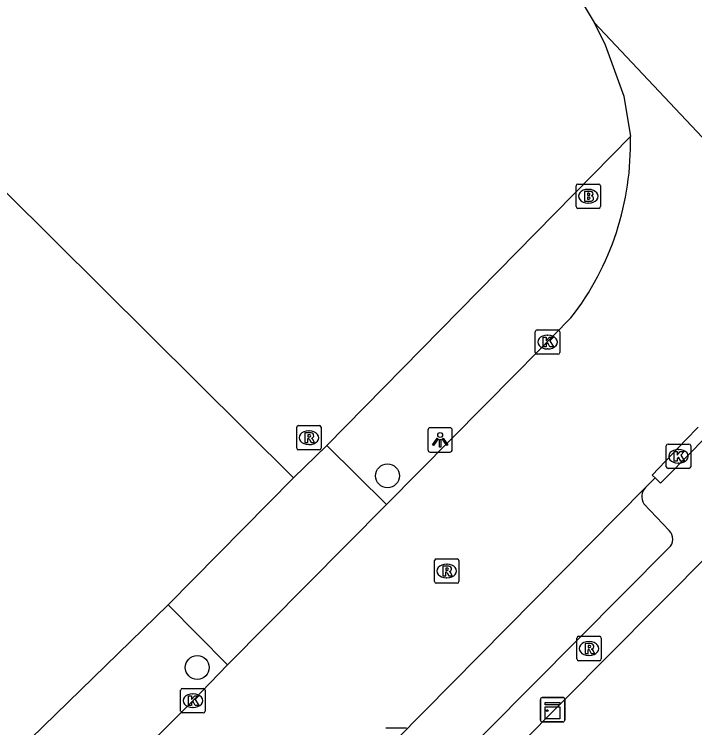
# Model space of a CAD drawing. Extents: x 155018 to 156648, y 383980 to 385733.
# Drawn here: x 155803.85 to 155831.7, y 385384.38 to 385413.57 of the extents above; entities that cross this region are included whole.
import ezdxf

# ---------------------------------------------------------------- set-up
doc = ezdxf.new("R2010")
doc.units = 0
for name, color, linetype in [('IMGEO_Boom', 7, 'Continuous'), ('IMGEO_Brandkraan', 7, 'Continuous'), ('IMGEO_Groenvoorziening', 7, 'Continuous'), ('IMGEO_Hek', 7, 'Continuous'), ('IMGEO_Kast', 7, 'Continuous'), ('IMGEO_Kolk', 7, 'Continuous'), ('IMGEO_Lichtpunt', 7, 'Continuous'), ('IMGEO_Rijbaan_lokaal_gesloten', 7, 'Continuous'), ('IMGEO_Rijbaan_lokaal_open', 7, 'Continuous'), ('IMGEO_Rioolput', 7, 'Continuous'), ('IMGEO_Voetpad_open', 7, 'Continuous')]:
    doc.layers.add(name, color=color, linetype=linetype)

msp = doc.modelspace()

# ---------------------------------------------------------------- linework, layer by layer
at = {"layer": 'IMGEO_Boom'}
for centre in [(155819.13, 385394.686), (155811.342, 385386.846)]:
    msp.add_circle(centre, 0.489, dxfattribs=at)
at = {"layer": 'IMGEO_Brandkraan'}
for p, q in [((155826.845, 385405.701), (155826.845, 385406.553)), ((155826.92, 385406.627), (155827.772, 385406.627)), ((155827.846, 385406.553), (155827.846, 385405.701)), ((155827.333, 385406.407), (155827.358, 385406.407)), ((155827.356, 385405.847), (155827.331, 385405.847)), ((155827.772, 385405.627), (155826.92, 385405.627))]:
    msp.add_line(p, q, dxfattribs=at)
for points in [[(155826.845, 385405.701), (155826.845, 385406.553)], [(155826.92, 385406.627), (155827.772, 385406.627)], [(155827.846, 385406.553), (155827.846, 385405.701)], [(155827.193, 385406.327), (155827.193, 385405.927), (155827.406, 385405.927)], [(155827.424, 385406.327), (155827.193, 385406.327)], [(155827.372, 385406.246), (155827.318, 385406.246), (155827.318, 385406.17)], [(155827.318, 385406.17), (155827.371, 385406.17)], [(155827.38, 385406.094), (155827.318, 385406.094), (155827.318, 385406.013)], [(155827.318, 385406.013), (155827.38, 385406.013)], [(155827.772, 385405.627), (155826.92, 385405.627)]]:
    msp.add_lwpolyline(points, dxfattribs=at)
for centre, radius, start, end in [((155826.922, 385406.551), 0.0765, 91.552, 178.448), ((155826.922, 385406.551), 0.0765, 91.552, 178.448), ((155827.77, 385406.551), 0.0765, 1.552, 88.448), ((155827.77, 385406.551), 0.0765, 1.552, 88.448), ((155827.428, 385406.182), 0.145, 59.4692, 91.5367), ((155827.453, 385406.229), 0.0922, 285.5137, 58.1501), ((155827.373, 385406.208), 0.0379, 267.8285, 90.9355), ((155827.381, 385406.053), 0.0404, 269.8759, 90.5077), ((155827.458, 385406.037), 0.105, 301.3115, 78.989), ((155826.922, 385405.703), 0.0765, 181.552, 268.448), ((155826.922, 385405.703), 0.0765, 181.552, 268.448), ((155827.412, 385406.178), 0.251, 268.6676, 293.5347), ((155827.77, 385405.703), 0.0765, 271.552, 358.448), ((155827.77, 385405.703), 0.0765, 271.552, 358.448)]:
    msp.add_arc(centre, radius, start, end, dxfattribs=at)
for centre, major_axis, ratio, start_param, end_param in [((155827.332, 385406.127), (-0.387, 0.002), 0.722429, 4.712389, 7.853982), ((155827.357, 385406.127), (-0.39, 0.002), 0.717154, 1.570796, 4.712389)]:
    msp.add_ellipse(centre, major_axis=major_axis, ratio=ratio, start_param=start_param, end_param=end_param, dxfattribs=at)
at = {"layer": 'IMGEO_Groenvoorziening'}
msp.add_lwpolyline([(155694.886, 385514.176), (155696.314, 385512.75), (155704.35, 385504.728), (155709.113, 385500), (155764.275, 385445.238), (155815.277, 385394.606)], dxfattribs=at)
at = {"layer": 'IMGEO_Hek'}
msp.add_lwpolyline([(155764.275, 385445.238), (155815.277, 385394.606)], dxfattribs=at)
at = {"layer": 'IMGEO_Kast'}
for p, q in [((155825.385, 385384.692), (155825.385, 385385.533)), ((155825.385, 385385.533), (155825.385, 385384.692)), ((155825.46, 385385.617), (155826.301, 385385.617)), ((155826.301, 385385.617), (155825.46, 385385.617)), ((155826.385, 385385.542), (155826.385, 385384.701)), ((155826.385, 385384.701), (155826.385, 385385.542)), ((155826.31, 385384.617), (155825.469, 385384.617)), ((155825.469, 385384.617), (155826.31, 385384.617))]:
    msp.add_line(p, q, dxfattribs=at)
for points in [[(155825.58, 385385.407), (155826.18, 385385.407), (155826.18, 385385.322), (155825.58, 385385.322), (155825.58, 385385.407)], [(155825.58, 385385.232), (155826.18, 385385.232), (155826.18, 385384.743), (155825.58, 385384.743), (155825.58, 385385.232)]]:
    msp.add_lwpolyline(points, dxfattribs=at)
msp.add_circle((155825.664, 385385.081), 0.0377, dxfattribs=at)
for centre, start, end in [((155825.463, 385385.539), 92.4484, 184.2845), ((155825.463, 385385.539), 92.4484, 184.2845), ((155826.307, 385385.539), 2.4484, 94.2845), ((155826.307, 385385.539), 2.4484, 94.2845), ((155825.463, 385384.695), 182.4484, 274.2845), ((155825.463, 385384.695), 182.4484, 274.2845), ((155826.307, 385384.695), 272.4484, 4.2845), ((155826.307, 385384.695), 272.4484, 4.2845)]:
    msp.add_arc(centre, 0.0779, start, end, dxfattribs=at)
at = {"layer": 'IMGEO_Kolk'}
for p, q in [((155825.178, 385399.733), (155825.178, 385400.585)), ((155825.253, 385400.659), (155826.105, 385400.659)), ((155825.666, 385400.439), (155825.691, 385400.439)), ((155826.179, 385400.585), (155826.179, 385399.733)), ((155825.689, 385399.879), (155825.664, 385399.879)), ((155826.105, 385399.659), (155825.253, 385399.659)), ((155830.537, 385395.06), (155830.537, 385395.912)), ((155830.612, 385395.986), (155831.464, 385395.986)), ((155831.025, 385395.766), (155831.05, 385395.766)), ((155831.538, 385395.912), (155831.538, 385395.06)), ((155831.048, 385395.206), (155831.023, 385395.206)), ((155831.464, 385394.986), (155830.612, 385394.986)), ((155810.662, 385385.062), (155810.662, 385385.914)), ((155810.737, 385385.988), (155811.589, 385385.988)), ((155811.663, 385385.914), (155811.663, 385385.062)), ((155811.15, 385385.768), (155811.175, 385385.768)), ((155811.589, 385384.988), (155810.737, 385384.988)), ((155811.173, 385385.208), (155811.148, 385385.208)), ((155819.059, 385384.38), (155819.911, 385384.38))]:
    msp.add_line(p, q, dxfattribs=at)
for points in [[(155825.178, 385399.733), (155825.178, 385400.585)], [(155825.253, 385400.659), (155826.105, 385400.659)], [(155826.179, 385400.585), (155826.179, 385399.733)], [(155825.499, 385400.359), (155825.622, 385400.359), (155825.622, 385400.208), (155825.752, 385400.359), (155825.916, 385400.359), (155825.77, 385400.208), (155825.923, 385399.959), (155825.771, 385399.959), (155825.686, 385400.123), (155825.622, 385400.056), (155825.622, 385399.959), (155825.499, 385399.959), (155825.499, 385400.359)], [(155826.105, 385399.659), (155825.253, 385399.659)], [(155830.537, 385395.06), (155830.537, 385395.912)], [(155830.612, 385395.986), (155831.464, 385395.986)], [(155831.538, 385395.912), (155831.538, 385395.06)], [(155830.858, 385395.686), (155830.981, 385395.686), (155830.981, 385395.535), (155831.111, 385395.686), (155831.275, 385395.686), (155831.129, 385395.535), (155831.282, 385395.286), (155831.13, 385395.286), (155831.045, 385395.45), (155830.981, 385395.383), (155830.981, 385395.286), (155830.858, 385395.286), (155830.858, 385395.686)], [(155831.464, 385394.986), (155830.612, 385394.986)], [(155810.662, 385385.062), (155810.662, 385385.914)], [(155810.737, 385385.988), (155811.589, 385385.988)], [(155811.663, 385385.914), (155811.663, 385385.062)], [(155810.983, 385385.688), (155811.106, 385385.688), (155811.106, 385385.537), (155811.236, 385385.688), (155811.4, 385385.688), (155811.254, 385385.537), (155811.407, 385385.288), (155811.255, 385385.288), (155811.17, 385385.452), (155811.106, 385385.385), (155811.106, 385385.288), (155810.983, 385385.288), (155810.983, 385385.688)], [(155811.589, 385384.988), (155810.737, 385384.988)], [(155819.059, 385384.38), (155819.911, 385384.38)]]:
    msp.add_lwpolyline(points, dxfattribs=at)
for centre, start, end in [((155825.255, 385400.583), 91.552, 178.448), ((155825.255, 385400.583), 91.552, 178.448), ((155826.103, 385400.583), 1.552, 88.448), ((155826.103, 385400.583), 1.552, 88.448), ((155825.255, 385399.735), 181.552, 268.448), ((155825.255, 385399.735), 181.552, 268.448), ((155826.103, 385399.735), 271.552, 358.448), ((155826.103, 385399.735), 271.552, 358.448), ((155830.614, 385395.91), 91.552, 178.448), ((155830.614, 385395.91), 91.552, 178.448), ((155831.462, 385395.91), 1.552, 88.448), ((155831.462, 385395.91), 1.552, 88.448), ((155830.614, 385395.062), 181.552, 268.448), ((155830.614, 385395.062), 181.552, 268.448), ((155831.462, 385395.062), 271.552, 358.448), ((155831.462, 385395.062), 271.552, 358.448), ((155810.739, 385385.912), 91.552, 178.448), ((155810.739, 385385.912), 91.552, 178.448), ((155811.587, 385385.912), 1.552, 88.448), ((155811.587, 385385.912), 1.552, 88.448), ((155810.739, 385385.064), 181.552, 268.448), ((155810.739, 385385.064), 181.552, 268.448), ((155811.587, 385385.064), 271.552, 358.448), ((155811.587, 385385.064), 271.552, 358.448)]:
    msp.add_arc(centre, 0.0765, start, end, dxfattribs=at)
for centre, major_axis, ratio, start_param, end_param in [((155825.665, 385400.159), (-0.387, 0.002), 0.722429, 4.712389, 7.853982), ((155825.69, 385400.159), (-0.39, 0.002), 0.717154, 1.570796, 4.712389), ((155831.024, 385395.486), (-0.387, 0.002), 0.722429, 4.712389, 7.853982), ((155831.049, 385395.486), (-0.39, 0.002), 0.717154, 1.570796, 4.712389), ((155811.149, 385385.488), (-0.387, 0.002), 0.722429, 4.712389, 7.853982), ((155811.174, 385385.488), (-0.39, 0.002), 0.717154, 1.570796, 4.712389)]:
    msp.add_ellipse(centre, major_axis=major_axis, ratio=ratio, start_param=start_param, end_param=end_param, dxfattribs=at)
at = {"layer": 'IMGEO_Lichtpunt'}
for p, q in [((155821.684, 385396.656), (155820.876, 385396.656)), ((155821.684, 385396.656), (155820.876, 385396.656)), ((155820.782, 385396.561), (155820.782, 385395.754)), ((155820.782, 385396.561), (155820.782, 385395.754)), ((155821.778, 385395.754), (155821.778, 385396.561)), ((155821.778, 385395.754), (155821.778, 385396.561)), ((155820.876, 385395.66), (155821.684, 385395.66)), ((155820.876, 385395.66), (155821.684, 385395.66))]:
    msp.add_line(p, q, dxfattribs=at)
for points in [[(155821.156, 385396.225), (155821.195, 385396.197), (155821.007, 385395.935), (155820.969, 385395.962), (155821.156, 385396.225)], [(155821.258, 385396.177), (155821.305, 385396.177), (155821.305, 385395.855), (155821.258, 385395.855), (155821.258, 385396.177)], [(155821.368, 385396.197), (155821.406, 385396.224), (155821.593, 385395.962), (155821.554, 385395.934), (155821.368, 385396.197)]]:
    msp.add_lwpolyline(points, dxfattribs=at)
msp.add_circle((155821.281, 385396.359), 0.0994, dxfattribs=at)
for centre, start, end in [((155820.876, 385396.561), 90, 180), ((155820.876, 385396.561), 90, 180), ((155821.684, 385396.561), 0, 90), ((155821.684, 385396.561), 0, 90), ((155820.876, 385395.754), 180, 270), ((155820.876, 385395.754), 180, 270), ((155821.684, 385395.754), 270, 0), ((155821.684, 385395.754), 270, 360)]:
    msp.add_arc(centre, 0.0946, start, end, dxfattribs=at)
at = {"layer": 'IMGEO_Rijbaan_lokaal_gesloten'}
for points in [[(155717.475, 385523.972), (155741.615, 385500), (155779.842, 385462.039), (155824.895, 385417.299), (155825.845, 385415.98), (155826.754, 385414.636), (155827.58, 385413.241)], [(155827.58, 385413.241), (155842.417, 385397.501)], [(155827.58, 385413.241), (155828.042, 385412.318), (155828.803, 385410.219), (155829.069, 385408.575)], [(155826.636, 385401.147), (155825.227, 385399.713), (155824.4, 385398.877), (155819.089, 385393.518)], [(155831.844, 385396.68), (155831.334, 385396.156), (155829.961, 385394.716), (155830.077, 385394.606)], [(155829.686, 385394.211), (155830.077, 385394.606)], [(155793.203, 385357.428), (155805.305, 385369.623), (155819.48, 385383.886), (155829.686, 385394.211)], [(155819.089, 385393.518), (155812.579, 385386.957)], [(155812.579, 385386.957), (155811.159, 385385.487), (155808.369, 385382.695), (155792.033, 385366.286)]]:
    msp.add_lwpolyline(points, dxfattribs=at)
msp.add_arc((155817.491, 385408.255), 11.582, 322.1441, 1.5841, dxfattribs=at)
at = {"layer": 'IMGEO_Rijbaan_lokaal_open'}
for points in [[(155815.277, 385394.606), (155816.645, 385395.931)], [(155816.645, 385395.931), (155819.089, 385393.518)], [(155830.077, 385394.606), (155830.303, 385394.392), (155831.703, 385395.799)], [(155815.277, 385394.606), (155810.15, 385389.405)], [(155810.15, 385389.405), (155812.579, 385386.957)]]:
    msp.add_lwpolyline(points, dxfattribs=at)
msp.add_arc((155837.523, 385390.581), 7.817, 79.5056, 138.1219, dxfattribs=at)
at = {"layer": 'IMGEO_Rioolput'}
for p, q in [((155815.411, 385395.82), (155815.411, 385396.672)), ((155815.486, 385396.746), (155816.338, 385396.746)), ((155816.412, 385396.672), (155816.412, 385395.82)), ((155815.899, 385396.526), (155815.924, 385396.526)), ((155816.338, 385395.746), (155815.486, 385395.746)), ((155815.922, 385395.966), (155815.897, 385395.966)), ((155821.051, 385390.366), (155821.051, 385391.218)), ((155821.126, 385391.292), (155821.978, 385391.292)), ((155822.052, 385391.218), (155822.052, 385390.366)), ((155821.539, 385391.072), (155821.564, 385391.072)), ((155821.562, 385390.512), (155821.537, 385390.512)), ((155821.978, 385390.292), (155821.126, 385390.292)), ((155826.875, 385387.195), (155826.875, 385388.047)), ((155826.95, 385388.121), (155827.802, 385388.121)), ((155827.363, 385387.901), (155827.388, 385387.901)), ((155827.876, 385388.047), (155827.876, 385387.195)), ((155827.386, 385387.341), (155827.361, 385387.341)), ((155827.802, 385387.121), (155826.95, 385387.121))]:
    msp.add_line(p, q, dxfattribs=at)
for points in [[(155815.411, 385395.82), (155815.411, 385396.672)], [(155815.486, 385396.746), (155816.338, 385396.746)], [(155816.412, 385396.672), (155816.412, 385395.82)], [(155816, 385396.444), (155815.748, 385396.446), (155815.748, 385396.046)], [(155815.926, 385396.365), (155815.872, 385396.365), (155815.872, 385396.284)], [(155815.748, 385396.046), (155815.872, 385396.046), (155815.872, 385396.208), (155815.883, 385396.208)], [(155815.872, 385396.284), (155815.924, 385396.284)], [(155815.93, 385396.179), (155816.001, 385396.046), (155816.141, 385396.046), (155816.076, 385396.172)], [(155816.338, 385395.746), (155815.486, 385395.746)], [(155821.051, 385390.366), (155821.051, 385391.218)], [(155821.126, 385391.292), (155821.978, 385391.292)], [(155822.052, 385391.218), (155822.052, 385390.366)], [(155821.64, 385390.99), (155821.388, 385390.992), (155821.388, 385390.592)], [(155821.566, 385390.911), (155821.512, 385390.911), (155821.512, 385390.83)], [(155821.512, 385390.83), (155821.564, 385390.83)], [(155821.388, 385390.592), (155821.512, 385390.592), (155821.512, 385390.754), (155821.523, 385390.754)], [(155821.57, 385390.725), (155821.641, 385390.592), (155821.781, 385390.592), (155821.716, 385390.718)], [(155821.978, 385390.292), (155821.126, 385390.292)], [(155826.875, 385387.195), (155826.875, 385388.047)], [(155826.95, 385388.121), (155827.802, 385388.121)], [(155827.876, 385388.047), (155827.876, 385387.195)], [(155827.464, 385387.819), (155827.212, 385387.821), (155827.212, 385387.421)], [(155827.212, 385387.421), (155827.336, 385387.421), (155827.336, 385387.583), (155827.347, 385387.583)], [(155827.39, 385387.74), (155827.336, 385387.74), (155827.336, 385387.659)], [(155827.336, 385387.659), (155827.388, 385387.659)], [(155827.394, 385387.554), (155827.465, 385387.421), (155827.605, 385387.421), (155827.54, 385387.547)], [(155827.802, 385387.121), (155826.95, 385387.121)]]:
    msp.add_lwpolyline(points, dxfattribs=at)
for centre, radius, start, end in [((155815.488, 385396.67), 0.0765, 91.552, 178.448), ((155815.488, 385396.67), 0.0765, 91.552, 178.448), ((155816.336, 385396.67), 0.0765, 1.552, 88.448), ((155816.336, 385396.67), 0.0765, 1.552, 88.448), ((155815.932, 385396.269), 0.0964, 77.0061, 93.1865), ((155815.946, 385396.326), 0.0378, 276.6634, 79.6772), ((155815.999, 385396.334), 0.109, 350.3612, 89.416), ((155815.882, 385396.155), 0.0533, 26.0293, 88.6989), ((155815.908, 385396.473), 0.19, 274.7715, 282.9687), ((155815.997, 385396.334), 0.112, 277.5842, 350.9817), ((155815.981, 385396.119), 0.108, 29.5134, 73.7905), ((155815.488, 385395.822), 0.0765, 181.552, 268.448), ((155815.488, 385395.822), 0.0765, 181.552, 268.448), ((155816.336, 385395.822), 0.0765, 271.552, 358.448), ((155816.336, 385395.822), 0.0765, 271.552, 358.448), ((155821.128, 385391.216), 0.0765, 91.552, 178.448), ((155821.128, 385391.216), 0.0765, 91.552, 178.448), ((155821.976, 385391.216), 0.0765, 1.552, 88.448), ((155821.976, 385391.216), 0.0765, 1.552, 88.448), ((155821.548, 385391.019), 0.19, 274.7715, 282.9687), ((155821.572, 385390.815), 0.0964, 77.0061, 93.1865), ((155821.586, 385390.872), 0.0378, 276.6634, 79.6772), ((155821.639, 385390.88), 0.109, 350.3612, 89.416), ((155821.637, 385390.88), 0.112, 277.5842, 350.9817), ((155821.522, 385390.701), 0.0533, 26.0293, 88.6989), ((155821.621, 385390.665), 0.108, 29.5134, 73.7905), ((155821.128, 385390.368), 0.0765, 181.552, 268.448), ((155821.128, 385390.368), 0.0765, 181.552, 268.448), ((155821.976, 385390.368), 0.0765, 271.552, 358.448), ((155821.976, 385390.368), 0.0765, 271.552, 358.448), ((155826.952, 385388.045), 0.0765, 91.552, 178.448), ((155826.952, 385388.045), 0.0765, 91.552, 178.448), ((155827.8, 385388.045), 0.0765, 1.552, 88.448), ((155827.8, 385388.045), 0.0765, 1.552, 88.448), ((155827.346, 385387.53), 0.0533, 26.0293, 88.6989), ((155827.372, 385387.848), 0.19, 274.7715, 282.9687), ((155827.396, 385387.644), 0.0964, 77.0061, 93.1865), ((155827.41, 385387.701), 0.0378, 276.6634, 79.6772), ((155827.463, 385387.709), 0.109, 350.3612, 89.416), ((155827.461, 385387.709), 0.112, 277.5842, 350.9817), ((155827.445, 385387.494), 0.108, 29.5134, 73.7905), ((155826.952, 385387.197), 0.0765, 181.552, 268.448), ((155826.952, 385387.197), 0.0765, 181.552, 268.448), ((155827.8, 385387.197), 0.0765, 271.552, 358.448), ((155827.8, 385387.197), 0.0765, 271.552, 358.448)]:
    msp.add_arc(centre, radius, start, end, dxfattribs=at)
for centre, major_axis, ratio, start_param, end_param in [((155815.898, 385396.246), (-0.387, 0.002), 0.722429, 4.712389, 7.853982), ((155815.923, 385396.246), (-0.39, 0.002), 0.717154, 1.570796, 4.712389), ((155821.538, 385390.792), (-0.387, 0.002), 0.722429, 4.712389, 7.853982), ((155821.563, 385390.792), (-0.39, 0.002), 0.717154, 1.570796, 4.712389), ((155827.362, 385387.621), (-0.387, 0.002), 0.722429, 4.712389, 7.853982), ((155827.387, 385387.621), (-0.39, 0.002), 0.717154, 1.570796, 4.712389)]:
    msp.add_ellipse(centre, major_axis=major_axis, ratio=ratio, start_param=start_param, end_param=end_param, dxfattribs=at)
at = {"layer": 'IMGEO_Voetpad_open'}
for points in [[(155816.645, 385395.931), (155829.069, 385408.575)], [(155835.012, 385394.209), (155830.134, 385389.318), (155795.898, 385354.855)], [(155829.614, 385393.547), (155830.659, 385392.444)], [(155830.645, 385391.737), (155795.285, 385356.15)], [(155789.539, 385368.757), (155804.015, 385383.435), (155810.15, 385389.405)]]:
    msp.add_lwpolyline(points, dxfattribs=at)
for centre, radius, start, end in [((155830.077, 385393.833), 0.544, 135.9211, 211.7017), ((155830.326, 385392.097), 0.481, 311.511, 46.2202)]:
    msp.add_arc(centre, radius, start, end, dxfattribs=at)

doc.saveas('drawing.dxf')
